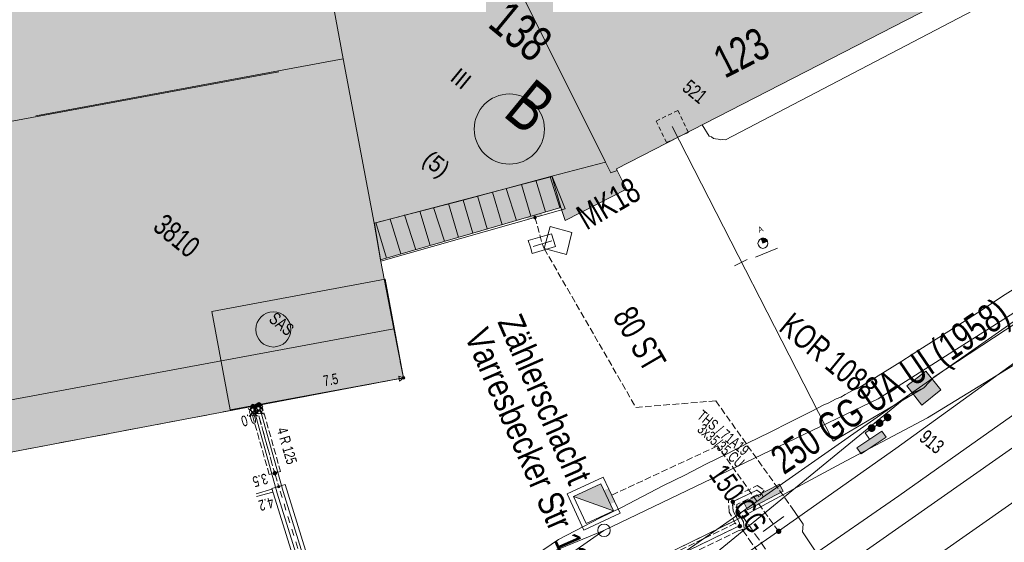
# Model space of a CAD drawing. Header units: metres. Extents: x -740 to 758, y -633 to 854.
# Tile 659 of 1056: x 104 to 153, y -105 to -79. Entities that reach past the tile are written whole.
import ezdxf

# ---------------------------------------------------------------- set-up
doc = ezdxf.new("R2010")
doc.units = ezdxf.units.M
doc.header["$MEASUREMENT"] = 0
for name, pattern in [('208_125', [0.3328, 0.208, -0.1248]), ('333_125', [0.4576, 0.3328, -0.1248]), ('333_333', [0.6656, 0.3328, -0.3328]), ('416_125', [0.5408, 0.416, -0.1248]), ('832_832', [1.664, 0.832, -0.832])]:
    doc.linetypes.add(name, pattern=pattern)
for name, color, linetype in [('Gas.LOVION', 7, 'Continuous'), ('Grundkarte.LOVION', 7, 'Continuous'), ('Grundkarte_Text.LOVION', 7, 'Continuous'), ('Strom.LOVION', 7, 'Continuous'), ('StromBemass.LOVION', 7, 'Continuous'), ('Telko.LOVION', 7, 'Continuous'), ('Wasser.LOVION', 7, 'Continuous')]:
    doc.layers.add(name, color=color, linetype=linetype)
doc.styles.add('ERSTELLTER_STIL_1', font='arial.ttf')

msp = doc.modelspace()

# ---------------------------------------------------------------- hatches: boundary and pattern name
at = {"layer": 'Gas.LOVION', "linetype": 'Continuous', "lineweight": 13}
for points in [[(129.204, -88.824), (129.922, -88.606), (129.829, -88.26), (129.095, -88.465)], [(129.633, -88.783), (129.64, -88.774), (129.645, -88.764), (129.649, -88.754), (129.652, -88.743), (129.653, -88.732), (129.653, -88.721), (129.652, -88.71), (129.649, -88.7), (129.645, -88.689), (129.639, -88.68), (129.633, -88.671), (129.625, -88.663), (129.617, -88.656), (129.607, -88.65), (129.597, -88.645), (129.587, -88.642), (129.576, -88.64), (129.565, -88.639), (129.554, -88.64), (129.543, -88.642), (129.533, -88.646), (129.523, -88.65), (129.514, -88.656), (129.505, -88.663), (129.498, -88.671), (129.491, -88.68), (129.486, -88.69), (129.482, -88.7), (129.479, -88.711), (129.478, -88.722), (129.478, -88.733), (129.479, -88.744), (129.482, -88.754), (129.486, -88.765), (129.492, -88.774), (129.498, -88.783), (129.506, -88.791), (129.514, -88.798), (129.523, -88.804), (129.533, -88.809), (129.544, -88.812), (129.555, -88.814), (129.566, -88.815), (129.577, -88.814), (129.588, -88.812), (129.598, -88.808), (129.608, -88.804), (129.617, -88.798), (129.626, -88.791)]]:
    msp.add_hatch(color=7, dxfattribs=at).paths.add_polyline_path(points)
at = {"layer": 'Gas.LOVION', "linetype": 'Continuous', "lineweight": 18}
for points in [[(147.31, -98.831), (147.324, -98.812), (147.336, -98.791), (147.345, -98.768), (147.351, -98.745), (147.354, -98.721), (147.353, -98.696), (147.35, -98.673), (147.344, -98.649), (147.335, -98.627), (147.324, -98.606), (147.309, -98.586), (147.293, -98.568), (147.274, -98.553), (147.254, -98.54), (147.232, -98.53), (147.209, -98.523), (147.185, -98.518), (147.161, -98.517), (147.137, -98.518), (147.113, -98.523), (147.09, -98.53), (147.068, -98.541), (147.048, -98.554), (147.029, -98.569), (147.013, -98.587), (146.999, -98.607), (146.987, -98.628), (146.978, -98.65), (146.972, -98.674), (146.969, -98.698), (146.969, -98.722), (146.972, -98.746), (146.979, -98.769), (146.988, -98.792), (146.999, -98.813), (147.014, -98.832), (147.03, -98.85), (147.049, -98.865), (147.069, -98.878), (147.091, -98.888), (147.114, -98.896), (147.138, -98.9), (147.162, -98.902), (147.186, -98.9), (147.21, -98.895), (147.233, -98.888), (147.255, -98.878), (147.275, -98.865), (147.294, -98.849)], [(146.513, -99.364), (146.527, -99.345), (146.539, -99.323), (146.548, -99.301), (146.554, -99.277), (146.556, -99.253), (146.556, -99.229), (146.553, -99.205), (146.547, -99.181), (146.538, -99.159), (146.526, -99.137), (146.512, -99.118), (146.495, -99.1), (146.477, -99.085), (146.456, -99.072), (146.434, -99.062), (146.411, -99.054), (146.387, -99.05), (146.363, -99.048), (146.339, -99.05), (146.315, -99.055), (146.292, -99.062), (146.27, -99.073), (146.25, -99.086), (146.231, -99.101), (146.214, -99.119), (146.2, -99.139), (146.189, -99.16), (146.18, -99.182), (146.174, -99.206), (146.171, -99.23), (146.171, -99.254), (146.174, -99.278), (146.18, -99.302), (146.189, -99.324), (146.201, -99.346), (146.215, -99.365), (146.232, -99.383), (146.251, -99.398), (146.271, -99.411), (146.293, -99.421), (146.316, -99.429), (146.34, -99.433), (146.364, -99.435), (146.388, -99.433), (146.412, -99.428), (146.435, -99.421), (146.457, -99.411), (146.478, -99.397), (146.496, -99.382)], [(146.908, -99.115), (146.923, -99.095), (146.934, -99.074), (146.943, -99.051), (146.949, -99.028), (146.952, -99.004), (146.952, -98.979), (146.949, -98.955), (146.943, -98.932), (146.934, -98.909), (146.922, -98.888), (146.908, -98.868), (146.891, -98.851), (146.872, -98.835), (146.852, -98.822), (146.83, -98.812), (146.806, -98.805), (146.783, -98.8), (146.758, -98.799), (146.734, -98.8), (146.71, -98.805), (146.687, -98.813), (146.665, -98.823), (146.645, -98.836), (146.626, -98.852), (146.61, -98.869), (146.595, -98.889), (146.584, -98.91), (146.575, -98.933), (146.569, -98.956), (146.566, -98.981), (146.566, -99.005), (146.569, -99.029), (146.575, -99.052), (146.584, -99.075), (146.596, -99.096), (146.61, -99.116), (146.627, -99.133), (146.646, -99.149), (146.666, -99.162), (146.688, -99.172), (146.712, -99.179), (146.735, -99.184), (146.76, -99.185), (146.784, -99.184), (146.808, -99.179), (146.831, -99.172), (146.853, -99.161), (146.873, -99.148), (146.892, -99.133)], [(145.836, -100.527), (147.085, -99.696), (146.877, -99.391), (145.629, -100.223)]]:
    msp.add_hatch(color=49, dxfattribs=at).paths.add_polyline_path(points)
at = {"layer": 'Grundkarte.LOVION', "linetype": 'Continuous', "lineweight": 18}
for color, points in [(254, [(44.579, -68.408), (70.804, -89.962), (116.788, -81.446), (119.509, -78.136), (117.357, -66.406), (111.473, -34.647), (34.843, -48.937), (37.412, -62.518), (38.216, -63.178), (43.439, -62.195)]), (254, [(162.773, -54.892), (163.02, -55.311), (163.102, -55.54), (126.952, -73.645), (127.205, -74.123), (133.092, -85.961), (133.351, -86.497), (133.665, -86.378), (133.627, -86.293), (169.508, -67.859), (169.514, -67.918), (171.457, -66.93), (172.026, -67.613), (173.216, -67.999), (174.461, -67.73), (175.414, -66.897), (175.8, -65.707), (175.589, -64.457), (174.672, -63.542), (173.482, -63.155), (172.237, -63.425), (171.092, -61.084), (171.485, -60.868), (167.241, -52.534), (167.215, -52.566), (166.822, -52.782), (166.371, -53.004), (165.978, -53.219), (165.527, -53.441), (165.049, -53.694), (164.598, -53.916), (164.179, -54.164), (163.277, -54.607)]), (9, [(119.118, -66.077), (117.613, -67.908), (119.996, -80.798), (121.538, -89.012), (125.978, -87.868), (130.412, -86.666), (133.092, -85.961), (127.205, -74.123), (125.902, -74.398), (125.842, -74.079), (124.135, -72.946), (122.48, -73.255), (121.092, -65.706)]), (254, [(117.613, -67.908), (104.67, -83.656), (119.996, -80.798)]), (254, [(104.67, -83.656), (88.558, -103.261), (123.002, -96.731), (122.528, -94.294), (121.865, -90.842), (121.538, -89.012), (119.996, -80.798)]), (254, [(70.804, -89.962), (87.227, -103.459), (100.755, -100.954), (116.788, -81.446)]), (254, [(133.665, -86.378), (133.351, -86.497), (133.092, -85.961), (130.412, -86.666), (130.859, -88.219), (131.072, -88.878), (134.14, -87.307)]), (254, [(133.665, -86.378), (133.351, -86.497), (133.092, -85.961), (130.412, -86.666), (130.859, -88.219), (131.072, -88.878), (134.14, -87.307)]), (254, [(130.859, -88.219), (130.412, -86.666), (125.978, -87.868), (126.463, -89.506)]), (254, [(126.463, -89.506), (125.978, -87.868), (121.538, -89.012), (121.865, -90.842)])]:
    msp.add_hatch(color=color, dxfattribs=at).paths.add_polyline_path(points)
at = {"layer": 'Strom.LOVION', "linetype": 'Continuous', "lineweight": 18}
for color, points in [(1, [(115.573, -98.218), (115.58, -98.207), (115.586, -98.196), (115.591, -98.184), (115.594, -98.172), (115.595, -98.159), (115.595, -98.147), (115.594, -98.134), (115.59, -98.122), (115.586, -98.11), (115.58, -98.099), (115.572, -98.089), (115.563, -98.079), (115.554, -98.071), (115.543, -98.065), (115.531, -98.059), (115.519, -98.055), (115.507, -98.053), (115.494, -98.052), (115.481, -98.053), (115.469, -98.055), (115.457, -98.059), (115.445, -98.065), (115.435, -98.072), (115.425, -98.08), (115.416, -98.089), (115.409, -98.099), (115.403, -98.111), (115.398, -98.122), (115.395, -98.135), (115.394, -98.147), (115.394, -98.16), (115.395, -98.173), (115.398, -98.185), (115.403, -98.197), (115.409, -98.208), (115.417, -98.218), (115.425, -98.227), (115.435, -98.235), (115.446, -98.242), (115.458, -98.247), (115.47, -98.251), (115.482, -98.254), (115.495, -98.254), (115.507, -98.254), (115.52, -98.251), (115.532, -98.247), (115.543, -98.242), (115.554, -98.235), (115.564, -98.227)]), (1, [(115.865, -98.135), (115.872, -98.125), (115.878, -98.114), (115.883, -98.102), (115.886, -98.09), (115.888, -98.077), (115.888, -98.065), (115.886, -98.052), (115.883, -98.04), (115.878, -98.028), (115.872, -98.017), (115.865, -98.007), (115.856, -97.998), (115.846, -97.99), (115.835, -97.983), (115.824, -97.978), (115.812, -97.974), (115.799, -97.971), (115.787, -97.971), (115.774, -97.972), (115.762, -97.974), (115.75, -97.978), (115.738, -97.983), (115.728, -97.99), (115.718, -97.998), (115.709, -98.007), (115.702, -98.018), (115.696, -98.029), (115.691, -98.041), (115.688, -98.053), (115.687, -98.065), (115.687, -98.078), (115.688, -98.091), (115.691, -98.103), (115.696, -98.115), (115.702, -98.126), (115.71, -98.136), (115.718, -98.145), (115.728, -98.153), (115.739, -98.16), (115.75, -98.165), (115.762, -98.169), (115.775, -98.171), (115.787, -98.172), (115.8, -98.171), (115.812, -98.169), (115.824, -98.165), (115.836, -98.16), (115.847, -98.153), (115.856, -98.145)]), (2, [(141.758, -102.049), (139.985, -102.962), (140.169, -103.328), (141.955, -102.399)])]:
    msp.add_hatch(color=color, dxfattribs=at).paths.add_polyline_path(points)
at = {"layer": 'StromBemass.LOVION', "linetype": 'Continuous', "lineweight": 13}
for points in [[(123.051, -96.772), (123.056, -96.766), (123.06, -96.759), (123.063, -96.751), (123.065, -96.743), (123.066, -96.736), (123.066, -96.728), (123.064, -96.72), (123.062, -96.712), (123.06, -96.705), (123.056, -96.698), (123.051, -96.691), (123.046, -96.685), (123.039, -96.68), (123.033, -96.676), (123.025, -96.673), (123.018, -96.67), (123.01, -96.669), (123.002, -96.668), (122.994, -96.669), (122.986, -96.67), (122.979, -96.673), (122.972, -96.676), (122.965, -96.681), (122.959, -96.686), (122.953, -96.691), (122.949, -96.698), (122.945, -96.705), (122.942, -96.712), (122.94, -96.72), (122.939, -96.728), (122.939, -96.736), (122.94, -96.744), (122.942, -96.752), (122.945, -96.759), (122.949, -96.766), (122.954, -96.772), (122.959, -96.778), (122.965, -96.783), (122.972, -96.787), (122.979, -96.791), (122.987, -96.793), (122.995, -96.795), (123.002, -96.795), (123.01, -96.795), (123.018, -96.793), (123.026, -96.791), (123.033, -96.787), (123.04, -96.783), (123.046, -96.778)], [(115.691, -98.159), (115.695, -98.152), (115.699, -98.145), (115.702, -98.138), (115.704, -98.13), (115.705, -98.122), (115.705, -98.114), (115.704, -98.106), (115.702, -98.098), (115.699, -98.091), (115.695, -98.084), (115.69, -98.077), (115.685, -98.071), (115.679, -98.066), (115.672, -98.062), (115.665, -98.059), (115.657, -98.056), (115.649, -98.055), (115.641, -98.054), (115.633, -98.055), (115.625, -98.056), (115.618, -98.059), (115.61, -98.062), (115.604, -98.067), (115.597, -98.072), (115.592, -98.078), (115.587, -98.084), (115.583, -98.091), (115.58, -98.099), (115.578, -98.106), (115.577, -98.114), (115.577, -98.122), (115.578, -98.13), (115.581, -98.138), (115.583, -98.146), (115.587, -98.153), (115.592, -98.159), (115.598, -98.165), (115.604, -98.17), (115.611, -98.174), (115.618, -98.178), (115.626, -98.18), (115.633, -98.182), (115.641, -98.182), (115.649, -98.182), (115.657, -98.18), (115.665, -98.178), (115.672, -98.174), (115.679, -98.17), (115.685, -98.165)], [(115.694, -98.161), (115.699, -98.154), (115.703, -98.147), (115.706, -98.14), (115.708, -98.132), (115.709, -98.124), (115.709, -98.116), (115.708, -98.108), (115.706, -98.1), (115.703, -98.093), (115.699, -98.086), (115.694, -98.079), (115.689, -98.073), (115.682, -98.068), (115.676, -98.064), (115.668, -98.061), (115.661, -98.058), (115.653, -98.057), (115.645, -98.056), (115.637, -98.057), (115.629, -98.058), (115.621, -98.061), (115.614, -98.064), (115.607, -98.069), (115.601, -98.074), (115.596, -98.08), (115.591, -98.086), (115.587, -98.093), (115.584, -98.101), (115.582, -98.108), (115.581, -98.116), (115.581, -98.124), (115.582, -98.132), (115.584, -98.14), (115.587, -98.148), (115.591, -98.155), (115.596, -98.161), (115.601, -98.167), (115.608, -98.172), (115.614, -98.176), (115.622, -98.18), (115.629, -98.182), (115.637, -98.184), (115.645, -98.184), (115.653, -98.184), (115.661, -98.182), (115.669, -98.18), (115.676, -98.176), (115.683, -98.172), (115.689, -98.167)], [(115.694, -98.161), (115.699, -98.154), (115.703, -98.147), (115.706, -98.14), (115.708, -98.132), (115.709, -98.124), (115.709, -98.116), (115.708, -98.108), (115.706, -98.1), (115.703, -98.093), (115.699, -98.086), (115.694, -98.079), (115.689, -98.073), (115.682, -98.068), (115.676, -98.064), (115.668, -98.061), (115.661, -98.058), (115.653, -98.057), (115.645, -98.056), (115.637, -98.057), (115.629, -98.058), (115.621, -98.061), (115.614, -98.064), (115.607, -98.069), (115.601, -98.074), (115.596, -98.08), (115.591, -98.086), (115.587, -98.093), (115.584, -98.101), (115.582, -98.108), (115.581, -98.116), (115.581, -98.124), (115.582, -98.132), (115.584, -98.14), (115.587, -98.148), (115.591, -98.155), (115.596, -98.161), (115.601, -98.167), (115.608, -98.172), (115.614, -98.176), (115.622, -98.18), (115.629, -98.182), (115.637, -98.184), (115.645, -98.184), (115.653, -98.184), (115.661, -98.182), (115.669, -98.18), (115.676, -98.176), (115.683, -98.172), (115.689, -98.167)], [(116.655, -101.549), (116.662, -101.54), (116.668, -101.529), (116.672, -101.518), (116.675, -101.507), (116.676, -101.495), (116.676, -101.483), (116.675, -101.472), (116.672, -101.46), (116.667, -101.449), (116.662, -101.439), (116.655, -101.43), (116.647, -101.421), (116.637, -101.413), (116.628, -101.407), (116.617, -101.402), (116.606, -101.399), (116.594, -101.396), (116.582, -101.396), (116.57, -101.397), (116.559, -101.399), (116.548, -101.402), (116.537, -101.407), (116.527, -101.414), (116.518, -101.421), (116.51, -101.43), (116.503, -101.44), (116.497, -101.45), (116.493, -101.461), (116.49, -101.472), (116.489, -101.484), (116.489, -101.496), (116.49, -101.508), (116.493, -101.519), (116.498, -101.53), (116.503, -101.54), (116.51, -101.55), (116.518, -101.558), (116.528, -101.566), (116.538, -101.572), (116.548, -101.577), (116.559, -101.581), (116.571, -101.583), (116.583, -101.584), (116.595, -101.583), (116.606, -101.581), (116.617, -101.577), (116.628, -101.572), (116.638, -101.565), (116.647, -101.558)], [(116.632, -101.535), (116.636, -101.528), (116.64, -101.521), (116.643, -101.514), (116.645, -101.506), (116.646, -101.498), (116.646, -101.49), (116.645, -101.482), (116.643, -101.474), (116.64, -101.467), (116.636, -101.46), (116.631, -101.453), (116.626, -101.447), (116.62, -101.442), (116.613, -101.438), (116.605, -101.435), (116.598, -101.432), (116.59, -101.431), (116.582, -101.43), (116.574, -101.431), (116.566, -101.432), (116.558, -101.435), (116.551, -101.438), (116.544, -101.443), (116.538, -101.448), (116.532, -101.454), (116.528, -101.46), (116.524, -101.467), (116.521, -101.475), (116.519, -101.482), (116.518, -101.49), (116.518, -101.498), (116.519, -101.506), (116.521, -101.514), (116.524, -101.522), (116.528, -101.529), (116.533, -101.535), (116.538, -101.541), (116.544, -101.546), (116.551, -101.551), (116.559, -101.554), (116.566, -101.556), (116.574, -101.558), (116.582, -101.558), (116.59, -101.558), (116.598, -101.556), (116.606, -101.554), (116.613, -101.55), (116.62, -101.546), (116.626, -101.541)], [(116.824, -102.211), (116.829, -102.204), (116.833, -102.198), (116.835, -102.19), (116.837, -102.183), (116.838, -102.175), (116.838, -102.168), (116.837, -102.16), (116.835, -102.152), (116.832, -102.145), (116.829, -102.139), (116.824, -102.132), (116.819, -102.127), (116.813, -102.122), (116.806, -102.118), (116.799, -102.115), (116.792, -102.112), (116.785, -102.111), (116.777, -102.11), (116.769, -102.111), (116.762, -102.112), (116.754, -102.115), (116.747, -102.118), (116.741, -102.122), (116.735, -102.127), (116.73, -102.133), (116.725, -102.139), (116.722, -102.146), (116.719, -102.153), (116.717, -102.16), (116.716, -102.168), (116.716, -102.176), (116.717, -102.183), (116.719, -102.191), (116.722, -102.198), (116.725, -102.205), (116.73, -102.211), (116.735, -102.216), (116.741, -102.221), (116.748, -102.225), (116.755, -102.229), (116.762, -102.231), (116.77, -102.232), (116.777, -102.233), (116.785, -102.232), (116.792, -102.231), (116.8, -102.229), (116.807, -102.225), (116.813, -102.221), (116.819, -102.216)], [(139.506, -102.984), (139.513, -102.974), (139.518, -102.964), (139.523, -102.953), (139.525, -102.942), (139.527, -102.93), (139.527, -102.919), (139.525, -102.907), (139.522, -102.896), (139.518, -102.885), (139.512, -102.875), (139.505, -102.865), (139.497, -102.857), (139.488, -102.849), (139.479, -102.843), (139.468, -102.838), (139.457, -102.835), (139.445, -102.832), (139.434, -102.832), (139.422, -102.833), (139.411, -102.835), (139.4, -102.838), (139.389, -102.843), (139.379, -102.85), (139.37, -102.857), (139.362, -102.866), (139.356, -102.875), (139.35, -102.885), (139.346, -102.896), (139.343, -102.908), (139.341, -102.919), (139.341, -102.931), (139.343, -102.942), (139.346, -102.954), (139.35, -102.964), (139.356, -102.975), (139.363, -102.984), (139.371, -102.993), (139.38, -103), (139.39, -103.006), (139.4, -103.011), (139.411, -103.015), (139.423, -103.017), (139.434, -103.018), (139.446, -103.017), (139.457, -103.015), (139.469, -103.011), (139.479, -103.006), (139.489, -103), (139.498, -102.992)], [(139.471, -102.967), (139.475, -102.961), (139.479, -102.954), (139.482, -102.946), (139.484, -102.939), (139.485, -102.931), (139.485, -102.923), (139.484, -102.915), (139.482, -102.907), (139.479, -102.9), (139.475, -102.893), (139.47, -102.886), (139.465, -102.88), (139.459, -102.875), (139.452, -102.871), (139.445, -102.868), (139.437, -102.865), (139.429, -102.864), (139.421, -102.863), (139.413, -102.864), (139.406, -102.865), (139.398, -102.868), (139.391, -102.871), (139.384, -102.875), (139.378, -102.881), (139.372, -102.886), (139.368, -102.893), (139.364, -102.9), (139.361, -102.907), (139.359, -102.915), (139.358, -102.923), (139.358, -102.931), (139.359, -102.939), (139.361, -102.947), (139.364, -102.954), (139.368, -102.961), (139.373, -102.968), (139.378, -102.973), (139.384, -102.978), (139.391, -102.983), (139.398, -102.986), (139.406, -102.988), (139.414, -102.99), (139.422, -102.99), (139.43, -102.99), (139.438, -102.988), (139.445, -102.986), (139.452, -102.982), (139.459, -102.978), (139.465, -102.973)], [(139.859, -104.194), (139.866, -104.185), (139.871, -104.174), (139.875, -104.163), (139.878, -104.152), (139.88, -104.14), (139.88, -104.129), (139.878, -104.117), (139.875, -104.106), (139.871, -104.095), (139.865, -104.085), (139.858, -104.075), (139.85, -104.067), (139.841, -104.059), (139.831, -104.053), (139.821, -104.048), (139.809, -104.044), (139.798, -104.042), (139.786, -104.041), (139.775, -104.042), (139.763, -104.044), (139.752, -104.048), (139.741, -104.053), (139.731, -104.059), (139.722, -104.067), (139.714, -104.076), (139.708, -104.085), (139.702, -104.095), (139.698, -104.106), (139.695, -104.118), (139.693, -104.129), (139.693, -104.141), (139.695, -104.153), (139.698, -104.164), (139.702, -104.175), (139.708, -104.185), (139.715, -104.195), (139.723, -104.203), (139.732, -104.211), (139.742, -104.217), (139.752, -104.222), (139.764, -104.225), (139.775, -104.228), (139.787, -104.228), (139.799, -104.227), (139.81, -104.225), (139.821, -104.222), (139.832, -104.217), (139.842, -104.21), (139.851, -104.203)], [(139.834, -104.184), (139.838, -104.178), (139.842, -104.171), (139.845, -104.163), (139.847, -104.156), (139.848, -104.148), (139.848, -104.14), (139.847, -104.132), (139.845, -104.125), (139.842, -104.117), (139.838, -104.11), (139.833, -104.104), (139.828, -104.098), (139.822, -104.093), (139.815, -104.089), (139.808, -104.086), (139.801, -104.083), (139.793, -104.082), (139.785, -104.081), (139.777, -104.082), (139.769, -104.083), (139.762, -104.086), (139.755, -104.089), (139.748, -104.093), (139.742, -104.099), (139.736, -104.104), (139.732, -104.111), (139.728, -104.118), (139.725, -104.125), (139.723, -104.133), (139.722, -104.14), (139.722, -104.148), (139.723, -104.156), (139.725, -104.164), (139.728, -104.171), (139.732, -104.178), (139.737, -104.185), (139.742, -104.19), (139.748, -104.195), (139.755, -104.199), (139.762, -104.203), (139.77, -104.205), (139.777, -104.207), (139.785, -104.207), (139.793, -104.207), (139.801, -104.205), (139.808, -104.203), (139.816, -104.199), (139.822, -104.195), (139.828, -104.19)]]:
    msp.add_hatch(color=7, dxfattribs=at).paths.add_polyline_path(points)
at = {"layer": 'Telko.LOVION', "linetype": 'Continuous', "lineweight": 13}
for points in [[(141.162, -89.901), (141.145, -89.888), (141.143, -89.859), (141.046, -89.779), (141.017, -89.782), (140.985, -89.756), (140.897, -89.764), (140.884, -89.78), (140.854, -89.783), (140.936, -90.012)], [(148.863, -98.089), (149.809, -97.331), (149.068, -96.399), (148.119, -97.127)]]:
    msp.add_hatch(color=7, dxfattribs=at).paths.add_polyline_path(points)
at = {"layer": 'Wasser.LOVION', "linetype": 'Continuous', "lineweight": 13}
for points in [[(133.479, -103.376), (132.844, -102.019), (131.488, -102.654)], [(133.54, -102.941), (133.25, -102.246), (132.924, -102.381), (133.184, -103.08)], [(141.823, -104.48), (141.833, -104.467), (141.841, -104.452), (141.847, -104.436), (141.851, -104.42), (141.853, -104.404), (141.853, -104.387), (141.851, -104.371), (141.847, -104.355), (141.841, -104.339), (141.833, -104.325), (141.823, -104.311), (141.811, -104.299), (141.798, -104.289), (141.784, -104.28), (141.769, -104.273), (141.754, -104.268), (141.737, -104.265), (141.721, -104.264), (141.704, -104.265), (141.688, -104.268), (141.672, -104.273), (141.657, -104.28), (141.643, -104.289), (141.63, -104.3), (141.619, -104.312), (141.609, -104.325), (141.601, -104.34), (141.595, -104.355), (141.591, -104.372), (141.589, -104.388), (141.589, -104.405), (141.591, -104.421), (141.595, -104.437), (141.601, -104.453), (141.609, -104.467), (141.619, -104.481), (141.631, -104.493), (141.644, -104.503), (141.658, -104.512), (141.673, -104.519), (141.689, -104.524), (141.705, -104.527), (141.721, -104.528), (141.738, -104.527), (141.754, -104.524), (141.77, -104.519), (141.785, -104.512), (141.799, -104.503), (141.812, -104.492)], [(141.827, -104.48), (141.837, -104.467), (141.845, -104.452), (141.851, -104.437), (141.855, -104.421), (141.857, -104.404), (141.857, -104.388), (141.855, -104.371), (141.851, -104.355), (141.844, -104.34), (141.836, -104.325), (141.827, -104.312), (141.815, -104.3), (141.802, -104.289), (141.788, -104.28), (141.773, -104.273), (141.757, -104.268), (141.741, -104.265), (141.724, -104.264), (141.708, -104.265), (141.692, -104.268), (141.676, -104.274), (141.661, -104.281), (141.647, -104.29), (141.634, -104.3), (141.623, -104.312), (141.613, -104.326), (141.605, -104.34), (141.599, -104.356), (141.595, -104.372), (141.593, -104.389), (141.593, -104.405), (141.595, -104.422), (141.599, -104.438), (141.605, -104.453), (141.613, -104.468), (141.623, -104.481), (141.635, -104.493), (141.647, -104.504), (141.661, -104.513), (141.677, -104.52), (141.692, -104.525), (141.709, -104.528), (141.725, -104.529), (141.742, -104.528), (141.758, -104.525), (141.774, -104.519), (141.789, -104.512), (141.803, -104.503), (141.816, -104.493)]]:
    msp.add_hatch(color=7, dxfattribs=at).paths.add_polyline_path(points)

# ---------------------------------------------------------------- linework, layer by layer
at = {"layer": 'Gas.LOVION', "color": 1, "linetype": 'Continuous', "lineweight": 18}
for points in [[(294.203, -4.359), (288.634, -8.612), (288.22, -8.919), (288.066, -9.008), (287.873, -9.145), (287.65, -9.285), (287.287, -9.498), (286.218, -9.454), (284.908, -10.262), (284.489, -10.51), (266.262, -23.449), (250.316, -34.629), (241.461, -40.948), (192.719, -75.358), (149.628, -105.61), (149.061, -106.005), (148.425, -106.452), (147.9, -106.828), (147.208, -107.309), (145.589, -108.428), (141.605, -111.212), (128.564, -120.364), (117.363, -128.227)], [(145.589, -108.428), (145.368, -108.14), (142.906, -104.42), (142.944, -104.047), (142.357, -103.188)]]:
    msp.add_lwpolyline(points, dxfattribs=at)
at = {"layer": 'Gas.LOVION', "color": 5, "linetype": 'Continuous', "lineweight": 18}
msp.add_lwpolyline([(115.531, -126.721), (121.124, -122.864), (160.62, -95.151), (180.371, -81.472), (188.624, -75.95), (195.972, -71.301), (197.304, -73.284), (204.908, -67.93), (205.685, -67.411), (206.003, -67.187)], dxfattribs=at)
at = {"layer": 'Gas.LOVION', "color": 7, "linetype": 'Continuous', "lineweight": 13}
for points in [[(121.871, -90.9), (121.567, -89.009), (130.428, -86.68), (131.073, -88.286)], [(130.026, -90.28), (131.134, -90.571), (131.411, -89.48), (130.317, -89.173)], [(129.339, -90.2), (129.429, -90.516), (130.593, -90.181), (130.397, -89.535), (129.233, -89.87)]]:
    msp.add_lwpolyline(points, close=True, dxfattribs=at)
at = {"layer": 'Gas.LOVION', "color": 1, "linetype": '333_125', "lineweight": 18}
msp.add_lwpolyline([(129.563, -88.715), (129.929, -90.039), (130.026, -90.28), (134.6, -98.212), (138.587, -97.882), (142.357, -103.188)], dxfattribs=at)
at = {"layer": 'Gas.LOVION', "color": 7, "linetype": 'Continuous', "lineweight": 13}
msp.add_lwpolyline([(129.469, -90.172), (130.402, -89.889)], dxfattribs=at)
at = {"layer": 'Gas.LOVION', "color": 140, "linetype": 'Continuous', "lineweight": 18}
msp.add_lwpolyline([(130.026, -90.28), (130.043, -90.294)], close=True, dxfattribs=at)
at = {"layer": 'Gas.LOVION', "color": 49, "linetype": 'Continuous', "lineweight": 18}
msp.add_lwpolyline([(146.252, -99.792), (146.045, -99.487), (147.293, -98.656)], dxfattribs=at)
msp.add_lwpolyline([(145.836, -100.527), (145.629, -100.223), (146.877, -99.391), (147.085, -99.696)], close=True, dxfattribs=at)
at = {"layer": 'Gas.LOVION', "color": 7, "linetype": 'Continuous', "lineweight": 13}
msp.add_circle((128.288, -84.31), 1.751, dxfattribs=at)
at = {"layer": 'Grundkarte.LOVION', "color": 253, "linetype": 'Continuous', "lineweight": 18}
for points in [[(189.881, 20.022), (196.768, 21.523), (196.893, 19.644), (190.178, 13.963), (193.06, 9.87), (207.399, -10.422), (214.854, -21.072), (205.625, -27.649), (192.011, -37.138), (185.236, -41.908), (180.121, -45.512), (184.719, -52.037), (185.37, -52.949), (192.723, -63.461), (193.89, -65.121), (190.879, -67.277), (159.854, -89.433), (146.691, -97.784), (132.998, -104.354), (108.878, -121.254)], [(156.572, -96.374), (150.683, -100.526), (147.725, -102.619), (143.24, -105.717), (140.59, -107.631), (137.954, -109.396), (135.855, -110.902), (135.416, -111.241), (130.824, -112.044), (127.138, -112.73), (126.409, -112.831), (124.605, -113.125), (125.57, -112.41), (129.662, -109.527), (133.077, -107.272), (135.225, -105.969), (138.639, -104.305), (139.626, -103.824), (144.848, -101.008), (149.147, -98.726), (153.693, -95.947)], [(156.572, -96.374), (150.683, -100.526), (147.725, -102.619), (143.24, -105.717), (140.59, -107.631), (137.954, -109.396), (135.855, -110.902), (135.416, -111.241), (130.824, -112.044), (127.138, -112.73), (124.605, -113.125), (125.57, -112.41), (129.662, -109.527), (133.077, -107.272), (135.225, -105.969), (139.626, -103.824), (144.848, -101.008), (149.147, -98.726), (153.693, -95.947)]]:
    msp.add_lwpolyline(points, dxfattribs=at)
at = {"layer": 'Grundkarte.LOVION', "color": 8, "linetype": 'Continuous', "lineweight": 18}
for points in [[(159.822, -16.551), (172.666, -34.862), (180.121, -45.512), (184.719, -52.037), (181.459, -54.366), (190.879, -67.277), (159.854, -89.433), (146.691, -97.784), (132.998, -104.354), (119.05, -110.122), (104.366, -114.099), (101.036, -114.809)], [(111.385, -123.314), (126.409, -112.831), (138.639, -104.305), (159.854, -89.433), (190.879, -67.277), (193.89, -65.121), (195.606, -67.554), (207.496, -59.18), (220.934, -49.708), (230.338, -43.114), (241.455, -35.288), (245.606, -32.4)], [(119.118, -66.077), (121.092, -65.706), (122.48, -73.255), (124.135, -72.946), (125.842, -74.079), (125.902, -74.398), (127.205, -74.123), (133.092, -85.961), (130.412, -86.666), (125.978, -87.868), (121.538, -89.012), (119.996, -80.798), (117.613, -67.908)], [(180.92, -78.477), (178.136, -80.227), (173.182, -83.371), (168.484, -86.402), (163.111, -89.794), (157.559, -93.47), (153.693, -95.947), (149.147, -98.726), (144.848, -101.008), (139.626, -103.824), (138.639, -104.305), (159.854, -89.433), (190.879, -67.277)], [(137.905, -84.101), (138.255, -84.658), (138.378, -84.705), (138.474, -84.785), (138.565, -84.805), (138.714, -84.82), (138.805, -84.841), (138.922, -84.83), (139.071, -84.844), (172.026, -67.613)], [(117.613, -67.908), (119.996, -80.798), (104.67, -83.656)], [(169.508, -67.859), (133.627, -86.293), (133.665, -86.378), (133.351, -86.497), (133.092, -85.961), (127.205, -74.123)], [(111.385, -123.314), (126.409, -112.831), (127.138, -112.73), (130.824, -112.044), (135.416, -111.241), (135.855, -110.902), (137.954, -109.396), (140.59, -107.631), (143.24, -105.717), (147.725, -102.619), (150.683, -100.526), (156.572, -96.374), (161.333, -93.072), (163.719, -91.479), (166.387, -89.74), (168.731, -88.329), (173.27, -86.082), (177.316, -84.238), (182.365, -81.764), (181.873, -79.152), (181.856, -78.977), (181.792, -78.924), (181.78, -78.807)], [(104.67, -83.656), (119.996, -80.798), (121.538, -89.012), (121.865, -90.842), (122.528, -94.294), (123.002, -96.731), (88.558, -103.261)], [(116.788, -81.446), (70.804, -89.962)], [(70.804, -89.962), (116.788, -81.446)], [(125.978, -87.868), (126.463, -89.506)], [(101.036, -114.809), (104.366, -114.099), (119.05, -110.122), (132.998, -104.354), (108.878, -121.254), (132.998, -104.354), (146.691, -97.784), (159.854, -89.433), (138.639, -104.305), (126.409, -112.831), (111.385, -123.314)], [(128.909, -106.054), (130.738, -104.811), (132.818, -103.721), (133.891, -103.203), (135.971, -102.113), (137.044, -101.594), (138.084, -101.049), (139.157, -100.53), (140.197, -99.985), (141.269, -99.467), (142.309, -98.922), (143.382, -98.403), (143.971, -98.079), (144.199, -97.998), (144.592, -97.782), (144.821, -97.701), (145.043, -97.561), (145.436, -97.345), (145.665, -97.264), (145.861, -97.156), (147.866, -95.896), (148.895, -95.233), (150.899, -93.973), (151.928, -93.311), (152.898, -92.655), (153.901, -92.025)], [(156.572, -96.374), (150.683, -100.526), (147.725, -102.619), (143.24, -105.717), (140.59, -107.631), (137.954, -109.396), (135.855, -110.902), (133.179, -112.848), (130.576, -114.64), (127.538, -116.828), (124.915, -118.71), (122.81, -120.158), (120.043, -122.083), (116.83, -124.289), (116.082, -124.805), (115.775, -124.983), (115.276, -125.328), (114.995, -125.473), (114.497, -125.818), (114.438, -125.823)]]:
    msp.add_lwpolyline(points, dxfattribs=at)
at = {"layer": 'Grundkarte.LOVION', "color": 251, "linetype": 'Continuous', "lineweight": 13}
for points in [[(133.665, -86.378), (134.14, -87.307), (131.072, -88.878), (130.859, -88.219), (130.412, -86.666), (133.092, -85.961), (133.351, -86.497)], [(133.665, -86.378), (134.14, -87.307), (131.072, -88.878), (130.859, -88.219), (130.412, -86.666), (133.092, -85.961), (133.351, -86.497)], [(130.859, -88.219), (126.463, -89.506), (125.978, -87.868), (130.412, -86.666)], [(126.463, -89.506), (121.865, -90.842), (121.538, -89.012), (125.978, -87.868)]]:
    msp.add_lwpolyline(points, close=True, dxfattribs=at)
for points in [[(129.604, -86.864), (130.083, -88.442)], [(130.327, -86.704), (130.801, -88.224)], [(128.136, -87.273), (128.648, -88.878)], [(128.886, -87.082), (129.366, -88.66)], [(126.696, -87.65), (127.181, -89.288)], [(127.445, -87.459), (127.93, -89.096)], [(123.814, -88.405), (124.337, -90.127)], [(124.505, -88.219), (125.054, -89.909)], [(125.255, -88.028), (125.746, -89.724)], [(122.346, -88.815), (122.869, -90.537)], [(123.064, -88.597), (123.619, -90.345)], [(121.623, -88.974), (122.152, -90.755)], [(91.146, -100.111), (122.528, -94.294), (123.002, -96.731), (88.558, -103.261)]]:
    msp.add_lwpolyline(points, dxfattribs=at)
at = {"layer": 'Grundkarte.LOVION', "color": 8, "linetype": '832_832', "lineweight": 18}
msp.add_lwpolyline([(122.528, -94.294), (123.002, -96.731), (88.558, -103.261)], dxfattribs=at)
at = {"layer": 'Grundkarte.LOVION', "color": 9, "linetype": 'Continuous', "lineweight": 18}
msp.add_circle((133.013, -104.35), 0.311, dxfattribs=at)
at = {"layer": 'Strom.LOVION', "color": 1, "linetype": 'Continuous', "lineweight": 18}
for points in [[(115.789, -98.071), (116.995, -102.401), (122.841, -121.233), (132.792, -134.743), (143.218, -127.561), (155.069, -118.481), (163.128, -113.097), (165.009, -111.924), (170.586, -108.511), (178.52, -102.593), (190.442, -93.787), (193.354, -91.98), (195.905, -90.874), (204.872, -84.485), (205.72, -83.944), (206.392, -83.257), (206.925, -82.511), (207.825, -81.285), (209.395, -79.964), (214.762, -76.513), (217.193, -74.931), (222.22, -71.173), (225.498, -75.833)], [(128.724, -137.564), (132.543, -134.915), (122.573, -121.363), (116.708, -102.489), (115.502, -98.158)]]:
    msp.add_lwpolyline(points, dxfattribs=at)
at = {"layer": 'Strom.LOVION', "color": 7, "linetype": 'Continuous', "lineweight": 13}
for points in [[(123.002, -96.731), (114.366, -98.329), (113.443, -93.424), (122.092, -91.81)], [(117.11, -102.065), (119.637, -110.227), (118.978, -110.439), (116.435, -102.264)], [(141.758, -102.049), (141.955, -102.399), (140.169, -103.328), (139.985, -102.962)]]:
    msp.add_lwpolyline(points, close=True, dxfattribs=at)
at = {"layer": 'Strom.LOVION', "color": 9, "linetype": 'Continuous', "lineweight": 18}
for points in [[(115.3, -98.666), (115.683, -98.2)], [(115.547, -98.169), (116.013, -98.552)], [(115.547, -98.169), (116.013, -98.552)], [(115.547, -98.169), (116.013, -98.552)], [(115.603, -98.592), (115.986, -98.126)], [(115.603, -98.592), (115.986, -98.126)], [(115.603, -98.592), (115.986, -98.126)], [(115.26, -98.256), (115.726, -98.639)]]:
    msp.add_lwpolyline(points, dxfattribs=at)
at = {"layer": 'Strom.LOVION', "color": 7, "linetype": '333_125', "lineweight": 13}
for points in [[(115.919, -98.044), (116.869, -101.409), (116.308, -101.567), (115.358, -98.202)], [(134.901, -105.675), (135.985, -105.732), (139.526, -104.011), (139.585, -104.006), (139.588, -104.035), (139.248, -103.433), (139.217, -102.815), (140.656, -102.113), (141.004, -102.345), (140.756, -102.679), (140.627, -102.574), (139.64, -103.054), (139.636, -103.321), (139.976, -103.923), (139.997, -104.29), (139.71, -104.378), (136.068, -106.123), (134.88, -106.062)]]:
    msp.add_lwpolyline(points, close=True, dxfattribs=at)
at = {"layer": 'Strom.LOVION', "color": 9, "linetype": '333_333', "lineweight": 18}
for points in [[(115.645, -98.115), (116.582, -101.496)], [(119.308, -110.333), (116.781, -102.171)], [(123.071, -121.019), (121.91, -116.995), (121.914, -115.679), (122.34, -114.44), (133.187, -106.582), (134.892, -105.883), (136.035, -105.934), (139.618, -104.194), (139.791, -104.148), (139.774, -103.972), (139.45, -103.383), (139.42, -102.928), (140.634, -102.337), (140.872, -102.505)]]:
    msp.add_lwpolyline(points, dxfattribs=at)
at = {"layer": 'Strom.LOVION', "color": 150, "linetype": 'Continuous', "lineweight": 18}
msp.add_lwpolyline([(133.405, -135.57), (133.534, -135.38), (133.517, -135.204), (133.265, -134.889), (132.192, -133.442), (123.071, -121.019), (121.91, -116.995), (121.914, -115.679), (122.34, -114.44), (133.187, -106.582), (134.589, -105.957), (134.892, -105.883), (136.035, -105.934), (139.618, -104.194), (139.791, -104.148), (139.774, -103.972), (139.45, -103.383), (139.42, -102.928), (140.634, -102.337), (140.872, -102.505), (140.964, -102.689)], dxfattribs=at)
at = {"layer": 'Strom.LOVION', "color": 1, "linetype": 'Continuous', "lineweight": 18}
msp.add_circle((116.512, -94.318), 0.875, dxfattribs=at)
at = {"layer": 'Strom.LOVION', "color": 7, "linetype": 'Continuous', "lineweight": 13}
for centre in [(115.494, -98.153), (115.787, -98.071)]:
    msp.add_circle(centre, 0.101, dxfattribs=at)
at = {"layer": 'Strom.LOVION', "color": 9, "linetype": 'Continuous', "lineweight": 18}
for centre, radius in [((115.779, -98.354), 0.178), ((115.779, -98.354), 0.178), ((115.779, -98.354), 0.178), ((115.499, -98.432), 0.177)]:
    msp.add_circle(centre, radius, dxfattribs=at)
at = {"layer": 'StromBemass.LOVION', "color": 7, "linetype": '416_125', "lineweight": 13}
for points in [[(123.002, -96.731), (115.645, -98.115), (116.582, -101.496), (116.781, -102.171)], [(152.867, -122.11), (139.42, -102.928)], [(152.536, -122.35), (139.791, -104.148)]]:
    msp.add_lwpolyline(points, dxfattribs=at)
at = {"layer": 'StromBemass.LOVION', "color": 7, "linetype": 'Continuous', "lineweight": 13}
for points in [[(123.002, -96.731), (122.773, -96.65), (122.812, -96.897)], [(115.645, -98.115), (115.891, -98.209), (115.822, -97.965)]]:
    msp.add_lwpolyline(points, close=True, dxfattribs=at)
for points in [[(123.002, -96.731), (122.8, -96.78)], [(115.645, -98.115), (115.863, -98.079)], [(116.438, -102.293), (115.648, -102.533)], [(116.481, -102.437), (115.676, -102.663)]]:
    msp.add_lwpolyline(points, dxfattribs=at)
for centre, radius in [((123.002, -96.732), 0.0634), ((115.641, -98.118), 0.0639), ((115.645, -98.12), 0.0639), ((115.645, -98.12), 0.0639), ((116.583, -101.49), 0.0939), ((116.582, -101.494), 0.0641), ((116.777, -102.172), 0.0613), ((139.434, -102.925), 0.0929), ((139.422, -102.927), 0.0637), ((139.787, -104.135), 0.0934), ((139.785, -104.144), 0.0629)]:
    msp.add_circle(centre, radius, dxfattribs=at)
at = {"layer": 'Telko.LOVION', "color": 1, "linetype": 'Continuous', "lineweight": 18}
for points in [[(190.805, -93.574), (191.548, -93.162), (208.806, -81.041), (209.425, -80.419), (209.079, -80.054), (205.529, -63.244), (205.226, -62.564), (204.597, -62.936), (170.727, -82.592), (170.171, -83.104), (169.529, -83.492), (149.48, -96.684), (148.972, -97.236), (144.444, -99.895), (136.406, -84.189)], [(148.972, -97.236), (148.25, -97.558), (124.403, -117.105), (123.707, -117.395), (123.117, -117.852), (116.88, -122.23), (113.217, -124.82)]]:
    msp.add_lwpolyline(points, dxfattribs=at)
at = {"layer": 'Telko.LOVION', "color": 9, "linetype": '208_125', "lineweight": 18}
msp.add_lwpolyline([(135.611, -83.912), (136.696, -83.377), (137.218, -84.479), (136.129, -84.984)], close=True, dxfattribs=at)
at = {"layer": 'Telko.LOVION', "color": 7, "linetype": 'Continuous', "lineweight": 13}
for points in [[(141.162, -89.901), (140.936, -90.012), (140.854, -89.783), (140.884, -89.78), (140.897, -89.764), (140.985, -89.756), (141.017, -89.782), (141.046, -89.779), (141.143, -89.859), (141.145, -89.888)], [(148.863, -98.089), (148.119, -97.127), (149.068, -96.399), (149.809, -97.331)], [(148.863, -98.089), (148.119, -97.127), (149.068, -96.399), (149.809, -97.331)]]:
    msp.add_lwpolyline(points, close=True, dxfattribs=at)
for points in [[(140.576, -90.712), (141.67, -90.265)], [(139.524, -91.14), (140.158, -90.827)]]:
    msp.add_lwpolyline(points, dxfattribs=at)
msp.add_circle((140.938, -90.02), 0.247, dxfattribs=at)
at = {"layer": 'Wasser.LOVION', "color": 150, "linetype": 'Continuous', "lineweight": 18}
msp.add_lwpolyline([(112.879, -124.542), (122.135, -118.096), (131.381, -111.694), (136.934, -107.723), (141.721, -104.388), (147.568, -100.255), (153.806, -95.743), (161.668, -90.305), (167.417, -86.226), (173.091, -82.139), (181.95, -76.012), (188.615, -71.178), (192.504, -68.478), (192.758, -68.202), (193.191, -68.396), (196.486, -73.231), (197.126, -74.188), (204.135, -69.395), (205.063, -68.757), (205.617, -68.378), (206.004, -68.104), (206.804, -67.523), (207.358, -67.144), (211.172, -64.436)], dxfattribs=at)
at = {"layer": 'Wasser.LOVION', "color": 150, "linetype": '333_125', "lineweight": 18}
msp.add_lwpolyline([(141.721, -104.388), (141.449, -104.03), (138.674, -100.134), (133.402, -102.586)], dxfattribs=at)
at = {"layer": 'Wasser.LOVION', "color": 7, "linetype": 'Continuous', "lineweight": 13}
for points in [[(132.008, -104.347), (131.164, -102.523), (132.975, -101.696), (133.816, -103.491)], [(132.123, -104.011), (131.488, -102.654), (132.844, -102.019), (133.479, -103.376)], [(133.479, -103.376), (131.488, -102.654), (132.844, -102.019)]]:
    msp.add_lwpolyline(points, close=True, dxfattribs=at)
msp.add_lwpolyline([(140.954, -104.404), (141.974, -103.654)], dxfattribs=at)

# ---------------------------------------------------------------- texts
at = {"layer": 'Gas.LOVION', "color": 7, "linetype": 'Continuous', "lineweight": 13, "attachment_point": 7, "style": 'ERSTELLTER_STIL_1'}
for s, insert, char_height, rotation in [('{\\A1;\\W0.71562x;138}', (127.136, -79.187), 1.77845, 320.5826), ('{\\A1;\\W0.71558x;B}', (127.913, -83.617), 2.49, 320.5838), ('{\\A1;\\W0.71561x;MK18}', (132.147, -89.397), 1.24492, 30.2427)]:
    msp.add_mtext(s, dxfattribs=dict(at, insert=insert, char_height=char_height, rotation=rotation))
at = {"layer": 'Gas.LOVION', "color": 1, "linetype": 'Continuous', "lineweight": 18, "insert": (133.396, -93.672), "char_height": 1.24492, "attachment_point": 7, "rotation": 300.2454, "style": 'ERSTELLTER_STIL_1'}
msp.add_mtext('{\\A1;\\W0.71562x;80 ST}', dxfattribs=at)
at = {"layer": 'Gas.LOVION', "color": 49, "linetype": 'Continuous', "lineweight": 18, "insert": (141.66, -94.345), "char_height": 1.20937, "attachment_point": 7, "rotation": 320.5825, "style": 'ERSTELLTER_STIL_1'}
msp.add_mtext('{\\A1;\\W0.71560x;KOR 1088}', dxfattribs=at)
at = {"layer": 'Grundkarte_Text.LOVION', "color": 8, "linetype": 'Continuous', "lineweight": 18, "insert": (139.042, -81.825), "char_height": 1.60083, "attachment_point": 7, "rotation": 27.119, "style": 'ERSTELLTER_STIL_1'}
msp.add_mtext('{\\A1;\\W0.71560x;123}', dxfattribs=at)
at = {"layer": 'Grundkarte_Text.LOVION', "color": 7, "linetype": 'Continuous', "lineweight": 13, "attachment_point": 7, "style": 'ERSTELLTER_STIL_1'}
for s, insert, char_height, rotation in [('{\\A1;\\W0.89447x;III}', (125.278, -81.841), 0.83077, 320.582), ('{\\A1;\\W0.89445x;(5)}', (123.739, -86.157), 0.83074, 320.5848)]:
    msp.add_mtext(s, dxfattribs=dict(at, insert=insert, char_height=char_height, rotation=rotation))
at = {"layer": 'Strom.LOVION', "color": 7, "linetype": 'Continuous', "lineweight": 13, "attachment_point": 7, "style": 'ERSTELLTER_STIL_1'}
for s, insert, char_height, rotation in [('{\\A1;\\W0.71557x;3810}', (110.434, -89.306), 1.06709, 320.584), ('{\\A1;\\W0.71554x;THS / 71A19}', (137.604, -98.72), 0.53356, 320.5858)]:
    msp.add_mtext(s, dxfattribs=dict(at, insert=insert, char_height=char_height, rotation=rotation))
at = {"layer": 'Strom.LOVION', "color": 1, "linetype": 'Continuous', "lineweight": 18, "attachment_point": 7, "style": 'ERSTELLTER_STIL_1'}
for s, insert, char_height, rotation in [('{\\A1;\\W0.71558x;SAS}', (116.24, -93.89), 0.62252, 320.584), ('{\\A1;\\W0.71555x;4 R 125}', (116.67, -99.308), 0.53357, 286.2439)]:
    msp.add_mtext(s, dxfattribs=dict(at, insert=insert, char_height=char_height, rotation=rotation))
at = {"layer": 'Strom.LOVION', "color": 150, "linetype": 'Continuous', "lineweight": 18, "insert": (137.616, -99.38), "char_height": 0.53354, "attachment_point": 7, "rotation": 317.8991, "style": 'ERSTELLTER_STIL_1'}
msp.add_mtext('{\\A1;\\W0.71559x;3x35/35 CU}', dxfattribs=at)
at = {"layer": 'StromBemass.LOVION', "color": 7, "linetype": 'Continuous', "lineweight": 13, "attachment_point": 7, "style": 'ERSTELLTER_STIL_1'}
for s, insert, char_height, rotation in [('{\\A1;\\W0.71562x;7.5}', (119.059, -97.164), 0.53355, 10.6788), ('{\\A1;\\W0.71559x;0.0}', (115.568, -98.458), 0.53353, 195.5833), ('{\\A1;\\W0.71557x;3.5}', (116.141, -101.484), 0.53354, 195.5887), ('{\\A1;\\W0.71559x;4.2}', (116.443, -102.678), 0.53353, 195.5833)]:
    msp.add_mtext(s, dxfattribs=dict(at, insert=insert, char_height=char_height, rotation=rotation))
at = {"layer": 'Telko.LOVION', "color": 7, "linetype": 'Continuous', "lineweight": 13, "attachment_point": 7, "style": 'ERSTELLTER_STIL_1'}
for s, insert, char_height, rotation in [('{\\A1;\\W0.71557x;521}', (136.857, -82.348), 0.71141, 320.5833), ('{\\A1;\\W0.71005x;A}', (140.764, -89.491), 0.28441, 22.7859), ('{\\A1;\\W0.71559x;913}', (148.678, -99.828), 0.71138, 320.5866)]:
    msp.add_mtext(s, dxfattribs=dict(at, insert=insert, char_height=char_height, rotation=rotation))
at = {"layer": 'Wasser.LOVION', "color": 94, "linetype": 'Continuous', "lineweight": 18, "char_height": 1.28136, "attachment_point": 7, "rotation": 293.6322, "style": 'ERSTELLTER_STIL_1'}
for s, insert in [('{\\A1;\\W0.80002x;Zählerschacht}', (127.661, -93.941)), ('{\\A1;\\W0.80002x;Varresbecker Str 123}', (126.012, -94.638))]:
    msp.add_mtext(s, dxfattribs=dict(at, insert=insert))
at = {"layer": 'Wasser.LOVION', "color": 150, "linetype": 'Continuous', "lineweight": 18, "attachment_point": 7, "style": 'ERSTELLTER_STIL_1'}
for s, insert, char_height, rotation in [('{\\A1;\\W0.71972x;250 GG UA UI (1958)}', (142.227, -101.951), 1.42278, 34.2426), ('{\\A1;\\W0.71558x;150 GG}', (138.187, -101.566), 1.0671, 305.2444)]:
    msp.add_mtext(s, dxfattribs=dict(at, insert=insert, char_height=char_height, rotation=rotation))

doc.saveas('drawing.dxf')
